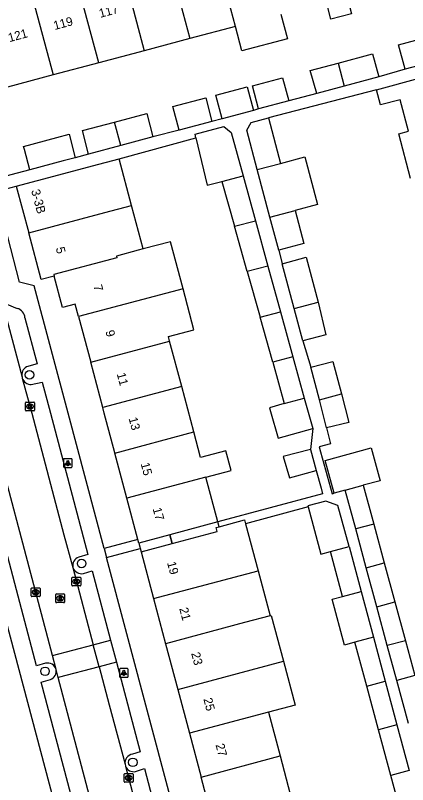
# Model space of a CAD drawing. Extents: x 162542 to 163144, y 380786 to 381511.
# Drawn here: x 162753.6 to 162798.2, y 380957.7 to 381045.2 of the extents above; entities that cross this region are included whole.
import ezdxf

# ---------------------------------------------------------------- set-up
doc = ezdxf.new("R2010")
doc.units = 0
for name, color, linetype in [('IMGEO_Boom', 7, 'Continuous'), ('IMGEO_Kolk', 7, 'Continuous'), ('IMGEO_Lichtpunt', 7, 'Continuous'), ('IMGEO_Pand', 7, 'Continuous'), ('IMGEO_Pand_nummerreeks', 7, 'Continuous'), ('IMGEO_Pand_overbouw', 7, 'Continuous'), ('IMGEO_Parkeervlak_open', 7, 'Continuous'), ('IMGEO_Rijbaan_lokaal_open', 7, 'Continuous'), ('IMGEO_Rioolput', 7, 'Continuous'), ('IMGEO_Voetpad_open', 7, 'Continuous')]:
    doc.layers.add(name, color=color, linetype=linetype)

msp = doc.modelspace()

# ---------------------------------------------------------------- linework, layer by layer
at = {"layer": 'IMGEO_Boom'}
for centre in [(162755.19, 381004.332), (162761.127, 380982.876), (162756.96, 380970.622), (162766.947, 380960.27)]:
    msp.add_circle(centre, 0.489, dxfattribs=at)
at = {"layer": 'IMGEO_Kolk'}
for p, q in [((162754.744, 381000.318), (162754.744, 381001.17)), ((162754.819, 381001.244), (162755.671, 381001.244)), ((162755.255, 381000.464), (162755.23, 381000.464)), ((162755.232, 381001.024), (162755.257, 381001.024)), ((162755.745, 381001.17), (162755.745, 381000.318)), ((162755.671, 381000.244), (162754.819, 381000.244)), ((162760.018, 380980.407), (162760.018, 380981.259)), ((162760.093, 380981.333), (162760.945, 380981.333)), ((162761.019, 380981.259), (162761.019, 380980.407)), ((162760.945, 380980.333), (162760.093, 380980.333)), ((162760.529, 380980.553), (162760.504, 380980.553)), ((162760.506, 380981.113), (162760.531, 380981.113)), ((162755.395, 380979.192), (162755.395, 380980.044)), ((162755.47, 380980.118), (162756.322, 380980.118)), ((162755.883, 380979.898), (162755.908, 380979.898)), ((162756.396, 380980.044), (162756.396, 380979.192)), ((162756.322, 380979.118), (162755.47, 380979.118)), ((162755.906, 380979.338), (162755.881, 380979.338)), ((162765.967, 380958.074), (162765.967, 380958.926)), ((162766.042, 380959), (162766.894, 380959)), ((162766.455, 380958.78), (162766.48, 380958.78)), ((162766.968, 380958.926), (162766.968, 380958.074)), ((162766.894, 380958), (162766.042, 380958)), ((162766.478, 380958.22), (162766.453, 380958.22))]:
    msp.add_line(p, q, dxfattribs=at)
for points in [[(162754.744, 381000.318), (162754.744, 381001.17)], [(162754.819, 381001.244), (162755.671, 381001.244)], [(162755.065, 381000.944), (162755.188, 381000.944), (162755.188, 381000.793), (162755.318, 381000.944), (162755.482, 381000.944), (162755.336, 381000.793), (162755.489, 381000.544), (162755.337, 381000.544), (162755.252, 381000.708), (162755.188, 381000.641), (162755.188, 381000.544), (162755.065, 381000.544), (162755.065, 381000.944)], [(162755.745, 381001.17), (162755.745, 381000.318)], [(162755.671, 381000.244), (162754.819, 381000.244)], [(162760.018, 380980.407), (162760.018, 380981.259)], [(162760.093, 380981.333), (162760.945, 380981.333)], [(162761.019, 380981.259), (162761.019, 380980.407)], [(162760.945, 380980.333), (162760.093, 380980.333)], [(162760.339, 380981.033), (162760.462, 380981.033), (162760.462, 380980.882), (162760.592, 380981.033), (162760.756, 380981.033), (162760.61, 380980.882), (162760.763, 380980.633), (162760.611, 380980.633), (162760.526, 380980.797), (162760.462, 380980.73), (162760.462, 380980.633), (162760.339, 380980.633), (162760.339, 380981.033)], [(162755.395, 380979.192), (162755.395, 380980.044)], [(162755.47, 380980.118), (162756.322, 380980.118)], [(162755.716, 380979.818), (162755.839, 380979.818), (162755.839, 380979.667), (162755.969, 380979.818), (162756.133, 380979.818), (162755.987, 380979.667), (162756.14, 380979.418), (162755.988, 380979.418), (162755.903, 380979.582), (162755.839, 380979.515), (162755.839, 380979.418), (162755.716, 380979.418), (162755.716, 380979.818)], [(162756.396, 380980.044), (162756.396, 380979.192)], [(162756.322, 380979.118), (162755.47, 380979.118)], [(162765.967, 380958.074), (162765.967, 380958.926)], [(162766.042, 380959), (162766.894, 380959)], [(162766.288, 380958.7), (162766.411, 380958.7), (162766.411, 380958.549), (162766.541, 380958.7), (162766.705, 380958.7), (162766.559, 380958.549), (162766.712, 380958.3), (162766.56, 380958.3), (162766.475, 380958.464), (162766.411, 380958.397), (162766.411, 380958.3), (162766.288, 380958.3), (162766.288, 380958.7)], [(162766.968, 380958.926), (162766.968, 380958.074)], [(162766.894, 380958), (162766.042, 380958)]]:
    msp.add_lwpolyline(points, dxfattribs=at)
for centre, start, end in [((162754.821, 381001.168), 91.55205, 178.44795), ((162754.821, 381001.168), 91.55205, 178.44795), ((162755.669, 381001.168), 1.55205, 88.44795), ((162755.669, 381001.168), 1.55205, 88.44795), ((162754.821, 381000.32), 181.55205, 268.44795), ((162754.821, 381000.32), 181.55205, 268.44795), ((162755.669, 381000.32), 271.55205, 358.44795), ((162755.669, 381000.32), 271.55205, 358.44795), ((162760.095, 380981.257), 91.55205, 178.44795), ((162760.095, 380981.257), 91.55205, 178.44795), ((162760.943, 380981.257), 1.55205, 88.44795), ((162760.943, 380981.257), 1.55205, 88.44795), ((162760.095, 380980.409), 181.55205, 268.44795), ((162760.095, 380980.409), 181.55205, 268.44795), ((162760.943, 380980.409), 271.55205, 358.44795), ((162760.943, 380980.409), 271.55205, 358.44795), ((162755.472, 380980.042), 91.55205, 178.44795), ((162755.472, 380980.042), 91.55205, 178.44795), ((162756.32, 380980.042), 1.55205, 88.44795), ((162756.32, 380980.042), 1.55205, 88.44795), ((162755.472, 380979.194), 181.55205, 268.44795), ((162755.472, 380979.194), 181.55205, 268.44795), ((162756.32, 380979.194), 271.55205, 358.44795), ((162756.32, 380979.194), 271.55205, 358.44795), ((162766.044, 380958.924), 91.55205, 178.44795), ((162766.044, 380958.924), 91.55205, 178.44795), ((162766.892, 380958.924), 1.55205, 88.44795), ((162766.892, 380958.924), 1.55205, 88.44795), ((162766.044, 380958.076), 181.55205, 268.44795), ((162766.044, 380958.076), 181.55205, 268.44795), ((162766.892, 380958.076), 271.55205, 358.44795), ((162766.892, 380958.076), 271.55205, 358.44795)]:
    msp.add_arc(centre, 0.0765, start, end, dxfattribs=at)
for centre, major_axis, ratio, start_param, end_param in [((162755.231, 381000.744), (-0.387, 0.002), 0.722429, 4.712389, 7.853982), ((162755.256, 381000.744), (-0.39, 0.002), 0.717154, 1.570796, 4.712389), ((162760.505, 380980.833), (-0.387, 0.002), 0.722429, 4.712389, 7.853982), ((162760.53, 380980.833), (-0.39, 0.002), 0.717154, 1.570796, 4.712389), ((162755.882, 380979.618), (-0.387, 0.002), 0.722429, 4.712389, 7.853982), ((162755.907, 380979.618), (-0.39, 0.002), 0.717154, 1.570796, 4.712389), ((162766.454, 380958.5), (-0.387, 0.002), 0.722429, 4.712389, 7.853982), ((162766.479, 380958.5), (-0.39, 0.002), 0.717154, 1.570796, 4.712389)]:
    msp.add_ellipse(centre, major_axis=major_axis, ratio=ratio, start_param=start_param, end_param=end_param, dxfattribs=at)
at = {"layer": 'IMGEO_Lichtpunt'}
for p, q in [((162759.059, 380994.708), (162759.059, 380993.901)), ((162759.059, 380994.708), (162759.059, 380993.901)), ((162759.961, 380994.803), (162759.153, 380994.803)), ((162759.961, 380994.803), (162759.153, 380994.803)), ((162760.055, 380993.901), (162760.055, 380994.708)), ((162760.055, 380993.901), (162760.055, 380994.708)), ((162759.153, 380993.807), (162759.961, 380993.807)), ((162759.153, 380993.807), (162759.961, 380993.807)), ((162765.425, 380970.845), (162765.425, 380970.038)), ((162765.425, 380970.845), (162765.425, 380970.038)), ((162766.327, 380970.94), (162765.519, 380970.94)), ((162766.327, 380970.94), (162765.519, 380970.94)), ((162766.421, 380970.038), (162766.421, 380970.845)), ((162766.421, 380970.038), (162766.421, 380970.845)), ((162765.519, 380969.944), (162766.327, 380969.944)), ((162765.519, 380969.944), (162766.327, 380969.944))]:
    msp.add_line(p, q, dxfattribs=at)
for points in [[(162759.433, 380994.372), (162759.472, 380994.344), (162759.284, 380994.082), (162759.246, 380994.109), (162759.433, 380994.372)], [(162759.535, 380994.324), (162759.582, 380994.324), (162759.582, 380994.002), (162759.535, 380994.002), (162759.535, 380994.324)], [(162759.645, 380994.344), (162759.683, 380994.371), (162759.87, 380994.109), (162759.831, 380994.081), (162759.645, 380994.344)], [(162765.799, 380970.509), (162765.838, 380970.481), (162765.65, 380970.219), (162765.612, 380970.246), (162765.799, 380970.509)], [(162765.901, 380970.461), (162765.948, 380970.461), (162765.948, 380970.139), (162765.901, 380970.139), (162765.901, 380970.461)], [(162766.011, 380970.481), (162766.049, 380970.508), (162766.236, 380970.246), (162766.197, 380970.218), (162766.011, 380970.481)]]:
    msp.add_lwpolyline(points, dxfattribs=at)
for centre in [(162759.558, 380994.506), (162765.924, 380970.643)]:
    msp.add_circle(centre, 0.0994, dxfattribs=at)
for centre, start, end in [((162759.153, 380994.708), 90, 180), ((162759.153, 380994.708), 90, 180), ((162759.961, 380994.708), 0, 90), ((162759.961, 380994.708), 0, 90), ((162759.153, 380993.901), 180, 270), ((162759.153, 380993.901), 180, 270), ((162759.961, 380993.901), 270, 0), ((162759.961, 380993.901), 270, 360), ((162765.519, 380970.845), 90, 180), ((162765.519, 380970.845), 90, 180), ((162766.327, 380970.845), 0, 90), ((162766.327, 380970.845), 0, 90), ((162765.519, 380970.038), 180, 270), ((162765.519, 380970.038), 180, 270), ((162766.327, 380970.038), 270, 0), ((162766.327, 380970.038), 270, 360)]:
    msp.add_arc(centre, 0.0946, start, end, dxfattribs=at)
at = {"layer": 'IMGEO_Pand'}
for points in [[(162778.617, 381043.968), (162776.492, 381051.9)], [(162771.311, 381050.516), (162773.434, 381042.59)], [(162765.984, 381049.682), (162768.253, 381041.212)], [(162763.07, 381039.833), (162760.961, 381047.708)], [(162794.163, 381048.103), (162791.316, 381047.346), (162791.828, 381045.42), (162789.492, 381044.799), (162788.98, 381046.725)], [(162755.623, 381046.914), (162757.889, 381038.455)], [(162783.799, 381045.346), (162784.536, 381042.573), (162779.354, 381041.194), (162778.617, 381043.968)], [(162778.617, 381043.968), (162773.434, 381042.59)], [(162773.434, 381042.59), (162768.253, 381041.212)], [(162797.923, 381039.094), (162797.182, 381041.883), (162801.098, 381042.925), (162801.215, 381042.483)], [(162768.253, 381041.212), (162763.07, 381039.833)], [(162790.307, 381039.794), (162794.231, 381040.838), (162794.926, 381038.224)], [(162763.07, 381039.833), (162757.889, 381038.455)], [(162787.869, 381036.347), (162787.108, 381038.943), (162790.307, 381039.794)], [(162790.307, 381039.794), (162791.002, 381037.18)], [(162794.663, 381036.768), (162799.525, 381038.068), (162801.485, 381038.592), (162806.315, 381039.883)], [(162801.848, 381040.138), (162797.923, 381039.094)], [(162757.889, 381038.455), (162752.708, 381037.077)], [(162781.246, 381034.586), (162780.551, 381037.2), (162783.989, 381038.114), (162784.684, 381035.5)], [(162794.926, 381038.224), (162791.002, 381037.18)], [(162791.002, 381037.18), (162787.869, 381036.347)], [(162777.1, 381033.475), (162776.388, 381036.152), (162779.95, 381037.1), (162780.662, 381034.423)], [(162798.325, 381032.038), (162797.365, 381035.632), (162795.127, 381035.034), (162794.663, 381036.768)], [(162772.228, 381032.18), (162771.516, 381034.857), (162775.24, 381035.847), (162775.952, 381033.17)], [(162784.684, 381035.5), (162781.246, 381034.586)], [(162764.871, 381033.091), (162768.529, 381034.064), (162769.237, 381031.405)], [(162780.662, 381034.423), (162777.1, 381033.475)], [(162761.921, 381029.459), (162761.213, 381032.118), (162764.871, 381033.091)], [(162765.579, 381030.432), (162764.871, 381033.091)], [(162775.952, 381033.17), (162772.228, 381032.18)], [(162781.105, 381027.689), (162779.908, 381032.162), (162780.425, 381033.054), (162782.37, 381033.574)], [(162782.37, 381033.574), (162783.755, 381028.398)], [(162774.127, 381031.315), (162774.034, 381031.703), (162777.287, 381032.58), (162778.123, 381031.924), (162779.484, 381026.987)], [(162798.554, 381026.681), (162797.202, 381031.738), (162798.325, 381032.038)], [(162755.229, 381027.665), (162754.614, 381029.956), (162754.514, 381030.331), (162758.306, 381031.34), (162759.696, 381031.71), (162760.406, 381029.042)], [(162769.237, 381031.405), (162765.579, 381030.432)], [(162774.127, 381031.315), (162775.416, 381025.911), (162777.088, 381026.348)], [(162765.579, 381030.432), (162761.921, 381029.459)], [(162753.691, 381025.795), (162758.523, 381027.082), (162762.357, 381028.103), (162765.392, 381028.911)], [(162760.406, 381029.042), (162759.015, 381028.672), (162755.229, 381027.665)], [(162766.804, 381023.607), (162765.392, 381028.911)], [(162781.105, 381027.689), (162783.755, 381028.398)], [(162783.755, 381028.398), (162786.521, 381029.138), (162787.967, 381023.733), (162785.414, 381023.049)], [(162782.552, 381022.284), (162781.105, 381027.689)], [(162777.088, 381026.348), (162779.484, 381026.987)], [(162779.484, 381026.987), (162780.894, 381021.869)], [(162753.691, 381025.795), (162755.104, 381020.488)], [(162777.088, 381026.348), (162778.524, 381021.236)], [(162755.104, 381020.488), (162763.77, 381022.798), (162766.804, 381023.607)], [(162768.122, 381018.658), (162766.804, 381023.607)], [(162782.552, 381022.284), (162785.414, 381023.049)], [(162783.558, 381018.525), (162782.552, 381022.284)], [(162785.414, 381023.049), (162786.42, 381019.291), (162783.558, 381018.525)], [(162778.524, 381021.236), (162780.894, 381021.869)], [(162780.894, 381021.869), (162782.318, 381016.705)], [(162779.972, 381016.079), (162778.524, 381021.236)], [(162758.011, 381015.58), (162756.517, 381015.182), (162755.104, 381020.488)], [(162772.661, 381014.131), (162771.235, 381019.487), (162768.122, 381018.658)], [(162768.122, 381018.658), (162767.564, 381018.509), (162765.096, 381017.852), (162765.147, 381017.666), (162757.964, 381015.749), (162758.011, 381015.58)], [(162783.948, 381016.982), (162786.668, 381017.71), (162788.033, 381012.611)], [(162782.318, 381016.705), (162779.972, 381016.079)], [(162782.318, 381016.705), (162783.745, 381011.526)], [(162785.313, 381011.883), (162783.948, 381016.982)], [(162760.77, 381010.962), (162760.394, 381012.373), (162758.966, 381011.993), (162758.011, 381015.58)], [(162779.972, 381016.079), (162781.424, 381010.908)], [(162772.661, 381014.131), (162760.77, 381010.962)], [(162771.138, 381008.166), (162770.994, 381008.706), (162773.9, 381009.48), (162772.661, 381014.131)], [(162785.313, 381011.883), (162788.033, 381012.611)], [(162786.299, 381008.2), (162785.313, 381011.883)], [(162788.033, 381012.611), (162788.905, 381008.897), (162786.299, 381008.2)], [(162760.77, 381010.962), (162762.153, 381005.771)], [(162781.424, 381010.908), (162783.745, 381011.526)], [(162782.867, 381005.768), (162781.424, 381010.908)], [(162783.745, 381011.526), (162785.163, 381006.38)], [(162762.153, 381005.771), (162771.138, 381008.166)], [(162772.512, 381003.008), (162771.138, 381008.166)], [(162763.527, 381000.613), (162762.153, 381005.771)], [(162785.163, 381006.38), (162782.867, 381005.768)], [(162782.867, 381005.768), (162784.183, 381001.082)], [(162785.163, 381006.38), (162786.454, 381001.694)], [(162787.205, 381005.213), (162789.687, 381005.877), (162790.677, 381002.178)], [(162788.195, 381001.514), (162787.205, 381005.213)], [(162772.512, 381003.008), (162763.527, 381000.613)], [(162773.886, 380997.849), (162772.512, 381003.008)], [(162788.195, 381001.514), (162790.677, 381002.178)], [(162790.677, 381002.178), (162791.532, 380998.938), (162788.985, 380998.327)], [(162784.183, 381001.082), (162786.454, 381001.694)], [(162786.454, 381001.694), (162787.408, 380998.234)], [(162788.985, 380998.327), (162788.195, 381001.514)], [(162764.901, 380995.452), (162764.901, 380995.454), (162763.69, 381000), (162763.527, 381000.613)], [(162784.183, 381001.082), (162782.479, 381000.606), (162782.603, 381000.172), (162783.465, 380997.147), (162787.408, 380998.234)], [(162764.901, 380995.452), (162773.886, 380997.849)], [(162775.259, 380992.692), (162778.139, 380993.459), (162777.543, 380995.694), (162774.665, 380994.928), (162773.886, 380997.849)], [(162789.849, 380990.887), (162788.837, 380994.616), (162794.059, 380996.032), (162795.07, 380992.303), (162793.153, 380991.783)], [(162766.274, 380990.297), (162764.904, 380995.443), (162764.901, 380995.452)], [(162787.159, 380995.864), (162784.065, 380995.039), (162784.757, 380992.613), (162785.593, 380992.846), (162787.818, 380993.466)], [(162787.159, 380995.864), (162787.818, 380993.466)], [(162775.259, 380992.692), (162766.274, 380990.297)], [(162776.605, 380987.639), (162775.259, 380992.692)], [(162791.102, 380991.227), (162793.153, 380991.783)], [(162793.153, 380991.783), (162794.35, 380987.367)], [(162791.102, 380991.227), (162789.849, 380990.887)], [(162792.299, 380986.818), (162791.102, 380991.227)], [(162767.521, 380985.616), (162766.274, 380990.297)], [(162791.54, 380984.822), (162790.288, 380989.481), (162788.894, 380989.975), (162786.867, 380989.43), (162786.898, 380989.313)], [(162786.898, 380989.313), (162788.336, 380983.965), (162789.431, 380984.26)], [(162776.605, 380987.639), (162776.612, 380987.614), (162771.168, 380986.161), (162767.628, 380985.216), (162767.521, 380985.616)], [(162767.898, 380984.203), (162771.439, 380985.144), (162776.539, 380986.511), (162776.416, 380986.974), (162776.758, 380987.065), (162779.654, 380987.837), (162779.767, 380987.412)], [(162779.767, 380987.412), (162781.192, 380982.065)], [(162794.35, 380987.367), (162792.299, 380986.818)], [(162794.35, 380987.367), (162795.55, 380982.944)], [(162793.499, 380982.396), (162792.299, 380986.818)], [(162789.431, 380984.26), (162791.54, 380984.822)], [(162791.54, 380984.822), (162792.92, 380979.692)], [(162767.898, 380984.203), (162769.31, 380978.899)], [(162790.811, 380979.13), (162789.431, 380984.26)], [(162793.499, 380982.396), (162795.55, 380982.944)], [(162795.55, 380982.944), (162796.75, 380978.521)], [(162769.31, 380978.899), (162781.192, 380982.065)], [(162781.192, 380982.065), (162782.56, 380976.93)], [(162794.699, 380977.973), (162793.499, 380982.396)], [(162790.811, 380979.13), (162792.92, 380979.692)], [(162792.92, 380979.692), (162794.318, 380974.49)], [(162769.31, 380978.899), (162770.678, 380973.763)], [(162792.211, 380973.928), (162791.013, 380973.608), (162789.626, 380978.814), (162790.811, 380979.13)], [(162794.699, 380977.973), (162796.75, 380978.521)], [(162795.899, 380973.55), (162794.699, 380977.973)], [(162796.75, 380978.521), (162797.95, 380974.098)], [(162782.56, 380976.93), (162779.663, 380976.158), (162770.678, 380973.763)], [(162782.56, 380976.93), (162782.685, 380976.963), (162784.072, 380971.758)], [(162794.318, 380974.49), (162792.211, 380973.928)], [(162794.318, 380974.49), (162795.657, 380969.512)], [(162770.678, 380973.763), (162772.064, 380968.558)], [(162793.551, 380968.951), (162792.211, 380973.928)], [(162797.95, 380974.098), (162795.899, 380973.55)], [(162796.974, 380969.587), (162795.899, 380973.55)], [(162797.95, 380974.098), (162799.023, 380970.143)], [(162772.064, 380968.558), (162784.072, 380971.758)], [(162784.072, 380971.758), (162785.399, 380966.777), (162782.376, 380965.972)], [(162799.023, 380970.143), (162796.974, 380969.587)], [(162793.551, 380968.951), (162795.657, 380969.512)], [(162794.89, 380963.976), (162793.551, 380968.951)], [(162795.657, 380969.512), (162796.994, 380964.537)], [(162798.299, 380964.704), (162796.974, 380969.587)], [(162772.064, 380968.558), (162773.391, 380963.577)], [(162782.376, 380965.972), (162773.391, 380963.577)], [(162782.376, 380965.972), (162783.702, 380960.994)], [(162796.994, 380964.537), (162794.89, 380963.976)], [(162796.994, 380964.537), (162798.394, 380959.331)], [(162796.291, 380958.771), (162794.89, 380963.976)], [(162773.391, 380963.577), (162774.717, 380958.599)], [(162774.717, 380958.599), (162783.702, 380960.994)], [(162783.702, 380960.994), (162785.089, 380955.785)], [(162798.394, 380959.331), (162796.291, 380958.771)], [(162776.104, 380953.39), (162774.717, 380958.599)], [(162797.692, 380953.565), (162796.291, 380958.771)]]:
    msp.add_lwpolyline(points, dxfattribs=at)
at = {"layer": 'IMGEO_Pand_overbouw'}
for points in [[(162776.539, 380986.511), (162776.416, 380986.974), (162776.758, 380987.065), (162776.612, 380987.614), (162771.168, 380986.161), (162771.439, 380985.144)], [(162771.168, 380986.161), (162767.628, 380985.216), (162767.898, 380984.203), (162771.439, 380985.144)]]:
    msp.add_lwpolyline(points, close=True, dxfattribs=at)
at = {"layer": 'IMGEO_Parkeervlak_open'}
for points in [[(162762.449, 380973.645), (162764.42, 380974.169)], [(162765.084, 380971.665), (162763.108, 380971.14)]]:
    msp.add_lwpolyline(points, dxfattribs=at)
at = {"layer": 'IMGEO_Rijbaan_lokaal_open'}
for points in [[(162751.918, 381013.227), (162754.344, 381004.096)], [(162754.344, 381004.096), (162754.376, 381003.979)], [(162754.376, 381003.979), (162755.445, 381000), (162759.103, 380986.155), (162760.137, 380982.439)], [(162757.798, 380972.409), (162754.617, 380984.472), (162752.55, 380992.366)], [(162760.137, 380982.439), (162762.449, 380973.645)], [(162757.798, 380972.409), (162762.449, 380973.645)], [(162763.108, 380971.14), (162762.449, 380973.645)], [(162758.21, 380970.847), (162757.798, 380972.409)], [(162758.458, 380969.904), (162758.21, 380970.847)], [(162763.108, 380971.14), (162758.458, 380969.904)], [(162763.108, 380971.14), (162764.244, 380966.819), (162766.059, 380960.054)], [(162763.748, 380949.807), (162758.458, 380969.904)], [(162766.059, 380960.054), (162766.115, 380959.838)], [(162766.115, 380959.838), (162767.646, 380954.085), (162771.115, 380941.082)]]:
    msp.add_lwpolyline(points, dxfattribs=at)
at = {"layer": 'IMGEO_Rioolput'}
for p, q in [((162758.257, 380979.43), (162759.109, 380979.43)), ((162758.182, 380978.504), (162758.182, 380979.356)), ((162758.693, 380978.65), (162758.668, 380978.65)), ((162758.67, 380979.21), (162758.695, 380979.21)), ((162759.183, 380979.356), (162759.183, 380978.504)), ((162759.109, 380978.43), (162758.257, 380978.43))]:
    msp.add_line(p, q, dxfattribs=at)
for points in [[(162758.257, 380979.43), (162759.109, 380979.43)], [(162758.182, 380978.504), (162758.182, 380979.356)], [(162758.771, 380979.128), (162758.519, 380979.13), (162758.519, 380978.73)], [(162758.519, 380978.73), (162758.643, 380978.73), (162758.643, 380978.892), (162758.654, 380978.892)], [(162758.697, 380979.049), (162758.643, 380979.049), (162758.643, 380978.968)], [(162758.643, 380978.968), (162758.695, 380978.968)], [(162758.701, 380978.863), (162758.772, 380978.73), (162758.912, 380978.73), (162758.847, 380978.856)], [(162759.183, 380979.356), (162759.183, 380978.504)], [(162759.109, 380978.43), (162758.257, 380978.43)]]:
    msp.add_lwpolyline(points, dxfattribs=at)
for centre, radius, start, end in [((162758.259, 380979.354), 0.0765, 91.55205, 178.44795), ((162758.259, 380979.354), 0.0765, 91.55205, 178.44795), ((162759.107, 380979.354), 0.0765, 1.55205, 88.44795), ((162759.107, 380979.354), 0.0765, 1.55205, 88.44795), ((162758.653, 380978.839), 0.0533, 26.02933, 88.69889), ((162758.679, 380979.157), 0.19, 274.7715, 282.96867), ((162758.703, 380978.953), 0.0964, 77.00612, 93.18647), ((162758.717, 380979.01), 0.0378, 276.66336, 79.67722), ((162758.77, 380979.018), 0.109, 350.36119, 89.41601), ((162758.768, 380979.018), 0.112, 277.58423, 350.98172), ((162758.752, 380978.803), 0.108, 29.51342, 73.79051), ((162758.259, 380978.506), 0.0765, 181.55205, 268.44795), ((162758.259, 380978.506), 0.0765, 181.55205, 268.44795), ((162759.107, 380978.506), 0.0765, 271.55205, 358.44795), ((162759.107, 380978.506), 0.0765, 271.55205, 358.44795)]:
    msp.add_arc(centre, radius, start, end, dxfattribs=at)
for centre, major_axis, ratio, start_param, end_param in [((162758.669, 380978.93), (-0.387, 0.002), 0.722429, 4.712389, 7.853982), ((162758.694, 380978.93), (-0.39, 0.002), 0.717154, 1.570796, 4.712389)]:
    msp.add_ellipse(centre, major_axis=major_axis, ratio=ratio, start_param=start_param, end_param=end_param, dxfattribs=at)
at = {"layer": 'IMGEO_Voetpad_open'}
for points in [[(162797.923, 381039.094), (162794.926, 381038.224)], [(162794.663, 381036.768), (162782.37, 381033.574)], [(162787.869, 381036.347), (162784.684, 381035.5)], [(162781.246, 381034.586), (162780.662, 381034.423)], [(162777.1, 381033.475), (162775.952, 381033.17)], [(162772.228, 381032.18), (162769.237, 381031.405)], [(162765.392, 381028.911), (162774.127, 381031.315)], [(162761.921, 381029.459), (162760.406, 381029.042)], [(162755.229, 381027.665), (162751.014, 381026.543)], [(162751.366, 381025.19), (162753.691, 381025.795)], [(162763.686, 380984.593), (162759.578, 381000), (162755.726, 381014.447), (162754.046, 381014.881), (162751.366, 381025.19)], [(162783.558, 381018.525), (162783.948, 381016.982)], [(162752.619, 381012.362), (162753.793, 381011.903)], [(162754.681, 381010.838), (162756.074, 381005.602), (162754.851, 381005.249)], [(162786.299, 381008.2), (162787.205, 381005.213)], [(162755.396, 381003.236), (162756.644, 381003.513), (162757.571, 381000), (162761.847, 380983.899), (162760.794, 380983.617)], [(162787.408, 380998.234), (162787.159, 380995.864)], [(162788.985, 380998.327), (162789.438, 380996.499), (162788.158, 380996.163), (162788.31, 380995.603), (162789.607, 380990.821), (162789.849, 380990.887)], [(162787.818, 380993.466), (162788.376, 380991.434), (162788.533, 380990.817), (162776.605, 380987.639)], [(162757.033, 380971.534), (162756.005, 380971.24), (162750.814, 380990.847), (162751.88, 380991.141)], [(162786.898, 380989.313), (162779.767, 380987.412)], [(162767.521, 380985.616), (162763.686, 380984.593)], [(162763.686, 380984.593), (162763.955, 380983.585)], [(162763.955, 380983.585), (162767.79, 380984.608), (162767.898, 380984.203)], [(162780.617, 380921.086), (162763.955, 380983.585)], [(162761.343, 380981.752), (162762.333, 380982.033), (162764.42, 380974.169)], [(162751.467, 380980.135), (162767.943, 380918.262)], [(162764.42, 380974.169), (162765.084, 380971.665)], [(162765.084, 380971.665), (162767.792, 380961.461), (162766.904, 380961.192)], [(162762.468, 380950.403), (162761.592, 380950.223), (162756.529, 380969.399), (162757.57, 380969.681)], [(162767.263, 380959.225), (162768.266, 380959.557), (162772.766, 380942.488), (162772.068, 380942.321)]]:
    msp.add_lwpolyline(points, dxfattribs=at)
for centre, radius, start, end in [((162753.401, 381010.673), 1.291, 7.33759, 72.30529), ((162755.405, 381004.317), 1.084, 120.74621, 191.78145), ((162755.402, 381004.315), 1.079, 198.15836, 269.7001), ((162761.134, 380982.655), 1.02, 109.46829, 192.23272), ((162761.109, 380982.743), 1.018, 197.35721, 283.30664), ((162757.257, 380970.566), 0.994, 16.42959, 103.02727), ((162757.239, 380970.621), 0.997, 289.40316, 13.07338), ((162767.051, 380960.2), 1.003, 98.42619, 188.38377), ((162767.044, 380960.196), 0.996, 201.09376, 282.7043)]:
    msp.add_arc(centre, radius, start, end, dxfattribs=at)

# ---------------------------------------------------------------- texts
at = {"layer": 'IMGEO_Pand_nummerreeks'}
for s, rotation, p in [('117', 14.98801, (162763.24, 381044.943)), ('119', 14.98801, (162758.06, 381043.556)), ('121', 14.98801, (162752.903, 381042.175)), ('3-3B', 284.90815, (162755.375, 381025.299)), ('5', 284.90815, (162758.174, 381018.749)), ('7', 284.91388, (162762.445, 381014.461)), ('9', 284.91642, (162763.822, 381009.289)), ('11', 284.91642, (162765.113, 381004.45)), ('13', 284.91388, (162766.459, 380999.393)), ('15', 284.91388, (162767.833, 380994.235)), ('17', 284.91388, (162769.196, 380989.116)), ('19', 284.91388, (162770.833, 380982.972)), ('21', 284.91388, (162772.223, 380977.753)), ('23', 284.91388, (162773.578, 380972.663)), ('25', 284.91429, (162774.964, 380967.465)), ('27', 284.91429, (162776.348, 380962.266))]:
    msp.add_text(s, height=1, rotation=rotation, dxfattribs=at).set_placement(p)

doc.saveas('drawing.dxf')
